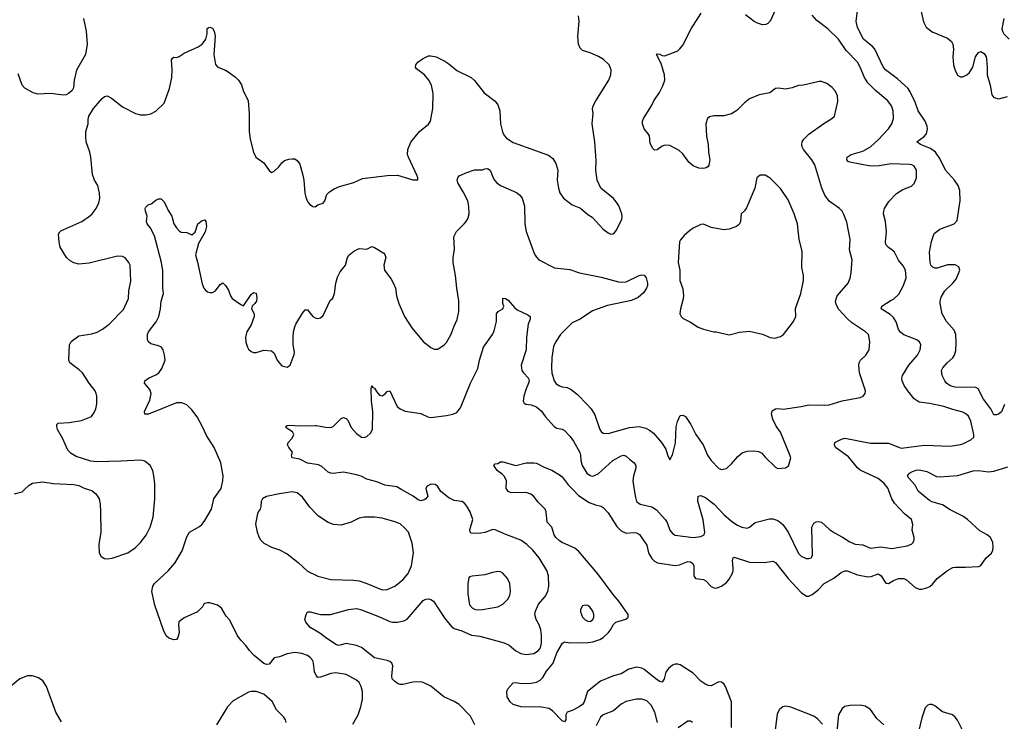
# Model space of a CAD drawing. Header units: inches. Extents: x 1771504 to 1971212, y 471788 to 643615.
# Tile 383 of 587: x 1877689 to 1885352, y 568198 to 573660. Entities that reach past the tile are written whole.
import ezdxf

# ---------------------------------------------------------------- set-up
doc = ezdxf.new("R2010")
doc.units = ezdxf.units.IN
doc.header["$MEASUREMENT"] = 0
for name, color, linetype in [('B8576', 7, 'Continuous'), ('B8577', 7, 'Continuous'), ('B8586', 7, 'Continuous'), ('B8587', 7, 'Continuous')]:
    doc.layers.add(name, color=color, linetype=linetype)

msp = doc.modelspace()

# ---------------------------------------------------------------- linework, layer by layer
at = {"layer": 'B8576', "color": 5}
for points, elevation in [([(1877650, 569968.7), (1877710, 569986), (1877724.8, 570000)], 480), ([(1878233.7, 570000), (1878250, 569994.8), (1878281, 569970), (1878306.8, 569930), (1878314.8, 569890), (1878318.8, 569830), (1878320.7, 569670), (1878305.8, 569574.2), (1878307.7, 569510), (1878322.5, 569482.5), (1878350, 569466), (1878370, 569462.8), (1878410, 569467.7), (1878530, 569510.7), (1878589.2, 569550), (1878630, 569590.7), (1878673.6, 569646.4), (1878704.2, 569710), (1878727.2, 569787.2), (1878740.5, 569930), (1878740.6, 570000)], 480), ([(1880000, 568551.3), (1879996, 568556), (1879984.7, 568584.7), (1879976.8, 568650), (1879970, 568672.3), (1879950, 568696.2), (1879930, 568709.6), (1879885.6, 568725.6), (1879830, 568732.8), (1879770, 568724), (1879710, 568699.7), (1879668.7, 568691.3), (1879630, 568643.6), (1879610, 568640.5), (1879590, 568649.7), (1879514, 568710), (1879477, 568750), (1879450, 568789.2), (1879409.3, 568830), (1879382, 568870), (1879324.8, 568984.8), (1879297.5, 569017.5), (1879259.3, 569079.3), (1879230, 569102), (1879170, 569122), (1879150, 569122), (1879130, 569115.3), (1879122, 569110), (1879112, 569090), (1879072, 569050), (1878970, 569004), (1878926.8, 568973.2), (1878924.7, 568950), (1878930.8, 568890), (1878921, 568850), (1878910, 568835.3), (1878890, 568833.2), (1878850, 568845.1), (1878830, 568864.5), (1878807.9, 568908), (1878742, 569102), (1878719, 569210), (1878725.6, 569250), (1878737.4, 569270), (1878848.6, 569371.4), (1878897.2, 569430), (1878953.2, 569526.8), (1878990, 569634), (1879009.8, 569670.2), (1879090, 569715.5), (1879110, 569733.4), (1879130, 569762), (1879181.3, 569850), (1879200.7, 569930), (1879249.4, 570000)], 460), ([(1880000, 569812.1), (1879946.3, 569866.3), (1879890, 569944.5), (1879850, 569977), (1879810, 569984.5), (1879712, 569970), (1879610.3, 569949.7), (1879579.3, 569930), (1879567.4, 569910), (1879566.7, 569870), (1879561.6, 569850), (1879544.9, 569830), (1879536.7, 569803.3), (1879525.8, 569734.2), (1879537.3, 569670), (1879550, 569635.5), (1879564.4, 569610), (1879590, 569585.5), (1879650, 569552.9), (1879710, 569532.7), (1879770, 569501.5), (1879855.3, 569435.3), (1879930, 569366.4), (1880000, 569333.1)], 460), ([(1880000, 568899.9), (1879950, 568927.8), (1879915.3, 568970), (1879908.7, 568990), (1879919, 569030), (1879930, 569050.8), (1879950, 569050.7), (1880000, 569038.4)], 440), ([(1878014.3, 568194.3), (1877971.2, 568270), (1877897, 568470), (1877870, 568513.2), (1877836.6, 568536.6), (1877790, 568552.3), (1877750, 568552.3), (1877690.4, 568529.6), (1877618, 568470)], 480), ([(1879764, 568190), (1879759, 568210), (1879744, 568230), (1879687, 568287), (1879653.4, 568353.4), (1879589.6, 568409.6), (1879531, 568431), (1879490, 568431.1), (1879470, 568424.7), (1879350, 568358.7), (1879307.4, 568310), (1879221.6, 568170)], 480)]:
    msp.add_lwpolyline(points, dxfattribs=dict(at, elevation=elevation))
at = {"layer": 'B8577', "color": 5}
for points, elevation in [([(1878184.9, 573670), (1878207.2, 573570), (1878215.8, 573470), (1878200.5, 573390), (1878132.8, 573267.2), (1878114, 573190), (1878108.5, 573130), (1878098.4, 573110), (1878070, 573084.7), (1878050, 573075.8), (1878030, 573074), (1877930, 573086.4), (1877830, 573079.7), (1877793.2, 573090), (1877730, 573127.3), (1877709.8, 573149.8), (1877678.8, 573238.8)], 480), ([(1878740.6, 570000), (1878740.7, 570050), (1878734.5, 570110), (1878725.2, 570150), (1878704, 570190), (1878663.2, 570223.2), (1878632.1, 570232.1), (1878477.7, 570222.3), (1878290, 570218), (1878243.8, 570223.8), (1878130, 570259.7), (1878090, 570283.5), (1878064.7, 570310), (1878022.4, 570402.4), (1877984.7, 570470), (1877978.7, 570490), (1877979.5, 570510), (1877990, 570520.5), (1878074.7, 570525.3), (1878170, 570540.5), (1878249.3, 570570.7), (1878270, 570602), (1878281.2, 570630), (1878289.1, 570670.9), (1878289.2, 570730), (1878285.2, 570750), (1878277.2, 570770), (1878229.6, 570829.7), (1878177, 570910), (1878153.5, 570933.5), (1878080.5, 570990), (1878071, 571011), (1878077.6, 571130), (1878090, 571155.8), (1878150, 571199.3), (1878250, 571215.3), (1878292.3, 571227.7), (1878332.7, 571250), (1878386.6, 571290), (1878496.2, 571403.8), (1878537, 571490), (1878537.6, 571550), (1878554.2, 571625.8), (1878549.6, 571750), (1878539.5, 571770), (1878510, 571806.6), (1878490, 571816.2), (1878450, 571820.5), (1878230, 571764), (1878150, 571756.4), (1878110, 571766.9), (1878082.6, 571782.6), (1878053.5, 571810), (1878004.5, 571890), (1877996, 571930), (1877992, 571990), (1878000.9, 572010), (1878010, 572016.4), (1878172.3, 572090), (1878232.3, 572130), (1878254.5, 572150), (1878284.5, 572190), (1878305.8, 572234.2), (1878314, 572270), (1878311.8, 572310), (1878296.9, 572370), (1878271, 572411), (1878255.5, 572455.5), (1878242.4, 572590), (1878234.7, 572630), (1878207.8, 572710), (1878204.2, 572750), (1878203.5, 572790), (1878223, 572850), (1878222.7, 572882.7), (1878228.2, 572908.2), (1878263.4, 572970), (1878330, 573046), (1878350, 573062), (1878370, 573068.4), (1878404.9, 573050), (1878490, 572981.6), (1878590, 572930.4), (1878630, 572920.4), (1878670, 572919.3), (1878710, 572928.2), (1878750, 572948), (1878814, 573010), (1878854.8, 573125.2), (1878872.6, 573210), (1878876, 573270), (1878871.8, 573348.2), (1878878.6, 573361.4), (1878890, 573367.7), (1878910, 573366.4), (1878930, 573374.4), (1878970, 573398.7), (1879079, 573450), (1879109.6, 573470.4), (1879139.3, 573510), (1879149.1, 573549.1), (1879148.7, 573591.3), (1879160.4, 573599.6), (1879170, 573602), (1879190, 573594), (1879202, 573570), (1879210.9, 573530.9), (1879199.5, 573390), (1879212.5, 573312.5), (1879231, 573290), (1879290, 573266.7), (1879319.1, 573250), (1879370, 573212.4), (1879392.7, 573190), (1879414.4, 573154.4), (1879428.4, 573110), (1879468.5, 573030), (1879474.9, 572930), (1879475.8, 572790), (1879482.4, 572730), (1879508.5, 572628.5), (1879526.8, 572590), (1879590, 572546.8), (1879630, 572486), (1879650, 572471), (1879670, 572480.7), (1879705.3, 572514.7), (1879730, 572547.3), (1879750, 572563), (1879784.8, 572575.2), (1879810, 572577.3), (1879830, 572576.3), (1879850, 572564.9), (1879870, 572536), (1879893.1, 572450), (1879901.7, 572410), (1879908.4, 572310), (1879917.5, 572277.5), (1879930, 572244.7), (1879945.2, 572225.2), (1879970, 572206.8), (1879990, 572204.7), (1880000, 572211.3)], 480), ([(1879249.4, 570000), (1879256.3, 570010), (1879270, 570072), (1879273.3, 570110), (1879253.6, 570210), (1879203, 570330), (1879142.3, 570422.3), (1879112.8, 570490), (1879070, 570567.8), (1879030, 570622.4), (1878990, 570663), (1878950, 570678.5), (1878910, 570677.3), (1878690.8, 570590), (1878664, 570590), (1878661.6, 570610), (1878702.3, 570697.7), (1878712.9, 570750), (1878701.6, 570781.6), (1878662, 570830), (1878664.5, 570850), (1878690.9, 570869.1), (1878750, 570895.3), (1878772.3, 570910), (1878795.2, 570944.8), (1878820.9, 571010), (1878817, 571050), (1878805.1, 571090), (1878791.8, 571110), (1878770, 571122), (1878710, 571137.7), (1878690, 571155.6), (1878684.2, 571170), (1878684.4, 571210), (1878692, 571230), (1878751.1, 571308.9), (1878773.5, 571350), (1878786, 571410), (1878790.8, 571470), (1878808.5, 571530), (1878803.7, 571570), (1878804.2, 571704.2), (1878792.9, 571770), (1878737.6, 571977.6), (1878703.8, 572043.8), (1878681.2, 572070), (1878677.2, 572090), (1878681.2, 572130), (1878669.4, 572170.6), (1878666.6, 572190), (1878670, 572202), (1878690, 572218), (1878713.6, 572226.4), (1878750, 572256), (1878770, 572264.7), (1878790, 572264.7), (1878810, 572244.7), (1878830, 572211), (1878841.1, 572181.1), (1878873, 572130), (1878890, 572071.3), (1878910, 572038.8), (1878930, 572016), (1878946.2, 572006.2), (1878990, 572004), (1879030, 571986), (1879054.8, 572005.2), (1879075.3, 572070), (1879110, 572098), (1879130, 572102), (1879138, 572090), (1879142.8, 572050), (1879133.4, 572010), (1879080.9, 571919.1), (1879056.4, 571830), (1879073.8, 571773.8), (1879110, 571604.7), (1879123, 571570), (1879134.2, 571554.2), (1879150, 571543), (1879170, 571535.5), (1879190, 571536.3), (1879213.2, 571550), (1879250, 571598), (1879270, 571612), (1879290, 571592), (1879314.2, 571554.2), (1879330.6, 571510), (1879342.8, 571490), (1879410, 571442), (1879430, 571434), (1879490, 571521), (1879510, 571536), (1879530, 571531), (1879535.8, 571495.8), (1879532.4, 571470), (1879519.1, 571450), (1879497.3, 571430), (1879493, 571410), (1879513.7, 571370), (1879514.9, 571350), (1879490, 571285.2), (1879456.4, 571230), (1879446.7, 571190), (1879448.5, 571150), (1879461.6, 571110), (1879470, 571094.8), (1879490, 571077.3), (1879510, 571070.7), (1879530, 571070.8), (1879590, 571086.8), (1879650, 571082.8), (1879670, 571064.7), (1879693.4, 571010), (1879710, 570986.8), (1879730, 570966.8), (1879770, 570956), (1879794, 570970), (1879825.8, 571054.2), (1879827.8, 571072.2), (1879818.9, 571130), (1879817.4, 571190), (1879821.1, 571230), (1879831.1, 571270), (1879838.9, 571290), (1879890, 571374.8), (1879910, 571401), (1879930, 571401), (1879971.3, 571350), (1879990, 571338.8), (1880000, 571336.8)], 460), ([(1880000, 570197.8), (1879930, 570207.4), (1879870, 570238.4), (1879808.7, 570250), (1879805.2, 570270), (1879813.2, 570293.2), (1879784, 570330), (1879774, 570350), (1879778, 570370), (1879810, 570402), (1879822, 570430), (1879812.9, 570452.9), (1879770, 570478), (1879758, 570490), (1879770, 570502), (1879790, 570504.7), (1879870, 570498.7), (1879990, 570502.3), (1880000, 570500.4)], 440), ([(1877724.8, 570000), (1877763.5, 570036.5), (1877790, 570053.4), (1877870, 570061.7), (1877948.7, 570048.7), (1878110, 570043), (1878150, 570033.4), (1878190, 570014), (1878233.7, 570000)], 480)]:
    msp.add_lwpolyline(points, dxfattribs=dict(at, elevation=elevation))
at = {"layer": 'B8586', "color": 5}
for points, elevation in [([(1880000, 569038.4), (1880030, 569031), (1880109.3, 569030.7), (1880248, 569070), (1880310, 569076), (1880350, 569066.3), (1880490, 569012.6), (1880570, 568975), (1880590.8, 568969.2), (1880630, 568969.2), (1880678.9, 568981.1), (1880705.8, 568994.2), (1880830, 569138), (1880850, 569150.5), (1880870, 569150.6), (1880890, 569146), (1880910, 569132.7), (1880998.3, 568998.3), (1881053.2, 568933.1), (1881070, 568922.2), (1881130, 568903.9), (1881206, 568870), (1881270, 568860.4), (1881460.5, 568810), (1881498.7, 568790), (1881550, 568746.3), (1881590, 568725.5), (1881630, 568719.7), (1881690, 568727.2), (1881728, 568750), (1881742.7, 568770), (1881750.7, 568810), (1881749.8, 568870), (1881744.2, 568910), (1881731.8, 568950), (1881708.9, 568990), (1881698.9, 569030), (1881703.7, 569056.3), (1881727.4, 569110), (1881778.3, 569170), (1881798.3, 569210), (1881806, 569250), (1881804.4, 569330), (1881791.6, 569371.6), (1881730.9, 569470), (1881682.6, 569530), (1881635.7, 569575.7), (1881589.2, 569609.2), (1881472.6, 569652.6), (1881390, 569689.6), (1881370, 569691.8), (1881311.2, 569668.8), (1881277.8, 569662.2), (1881230, 569659.8), (1881204.1, 569664.1), (1881195.1, 569670), (1881193, 569690), (1881214.7, 569770), (1881194.2, 569830), (1881170, 569873.6), (1881150, 569897.6), (1881130, 569909.6), (1881070, 569918.3), (1881030, 569938.5), (1880966.7, 569986.7), (1880958.4, 570000)], 440), ([(1880852.9, 570000), (1880864.9, 569950), (1880850.6, 569930), (1880838.3, 569921.7), (1880810, 569914.5), (1880790, 569922), (1880752.3, 569950), (1880664.3, 570000)], 440), ([(1883229.8, 568150), (1883229.7, 568350), (1883183, 568470), (1883170, 568489.5), (1883150, 568503.6), (1883130, 568505.6), (1883070, 568474.5), (1883050, 568476.2), (1883030, 568485.6), (1882990, 568511.3), (1882930, 568572.8), (1882830, 568636.9), (1882810, 568643.6), (1882790, 568642.9), (1882770, 568635.6), (1882738, 568610), (1882719, 568581), (1882705.3, 568530), (1882690, 568503.7), (1882670, 568507.8), (1882650, 568521), (1882550, 568602.2), (1882530, 568613.3), (1882490, 568619.4), (1882430, 568604.6), (1882370, 568569.1), (1882310, 568553.2), (1882210.4, 568510), (1882108.8, 568430), (1882082.6, 568350), (1882070, 568329.7), (1882043, 568310), (1881990, 568282.4), (1881950.5, 568269.5), (1881940.7, 568250), (1881938.8, 568210), (1881930, 568195.3), (1881910, 568201.2), (1881837.3, 568277.3), (1881810, 568297.7), (1881750, 568308.2), (1881591.2, 568311.2), (1881529.5, 568330), (1881507.3, 568350), (1881482.7, 568390), (1881481.2, 568430), (1881489.4, 568450.6), (1881530, 568498), (1881550, 568501), (1881593.7, 568493.7), (1881670, 568494.3), (1881710, 568502.6), (1881741, 568519), (1881760.6, 568539.4), (1881789.8, 568590), (1881841.6, 568650), (1881870, 568731.8), (1881912.9, 568807.1), (1881930, 568816.4), (1881970.3, 568810.3), (1882110, 568811.3), (1882150, 568817.5), (1882203.8, 568836.2), (1882230, 568851.4), (1882272.2, 568890), (1882288.3, 568910), (1882310, 568952.2), (1882327.8, 568970), (1882407.1, 568992.9), (1882425.1, 569010), (1882425.1, 569030), (1882352.8, 569132.8), (1882306.7, 569186.7), (1882187.7, 569347.7), (1882039.5, 569519.5), (1882010, 569547), (1881910, 569589.6), (1881890, 569602.4), (1881863, 569630), (1881849.7, 569650), (1881830, 569709.4), (1881794, 569750), (1881787, 569830), (1881777.6, 569850), (1881723.3, 569903.3), (1881690, 569949.6), (1881666.6, 569966.6), (1881630, 569980.9), (1881530, 569976.3), (1881510, 569978.7), (1881490, 569987.8), (1881482.1, 570000)], 420), ([(1881995.5, 570000), (1882036.9, 569956.9), (1882121.7, 569901.7), (1882170, 569882.7), (1882213.3, 569873.3), (1882230, 569864), (1882270, 569822), (1882336.1, 569716.1), (1882370, 569680.2), (1882410, 569663), (1882470, 569669.1), (1882490, 569666), (1882513.1, 569653.1), (1882570, 569570.7), (1882583.6, 569510), (1882592.6, 569492.6), (1882610, 569465.3), (1882630, 569445.3), (1882653.4, 569433.4), (1882790, 569411.6), (1882823.1, 569416.9), (1882890, 569442.7), (1882910, 569441.1), (1882927.9, 569427.9), (1882935.6, 569410), (1882934.9, 569330), (1882948.2, 569310), (1883010, 569301.6), (1883030, 569292.3), (1883070, 569247.9), (1883090, 569238.2), (1883110, 569236.2), (1883150, 569250.2), (1883190, 569278.5), (1883210, 569304.6), (1883233.5, 569346.5), (1883240.6, 569370), (1883242.9, 569390), (1883237.4, 569450), (1883240.9, 569470), (1883250, 569477.1), (1883370, 569438.3), (1883484.7, 569435.3), (1883550, 569445.5), (1883570, 569434.9), (1883670, 569311.3), (1883770, 569201.1), (1883812.8, 569172.7), (1883830, 569173.4), (1883855.6, 569184.4), (1883900, 569220), (1883950, 569270.2), (1884026, 569314), (1884082.9, 569357.1), (1884110, 569369.1), (1884130, 569371.1), (1884210, 569338.6), (1884290, 569322.4), (1884315, 569325), (1884370, 569345.3), (1884390, 569334.4), (1884430, 569274.9), (1884450, 569270.4), (1884490, 569294.6), (1884529.2, 569310), (1884570, 569310.3), (1884590, 569300.9), (1884659.2, 569239.2), (1884688.4, 569228.4), (1884710, 569228.2), (1884750, 569236.8), (1884772.7, 569247.3), (1884794.2, 569265.8), (1884830, 569311.2), (1884910, 569372.3), (1884950, 569394.7), (1884970, 569399.6), (1885050, 569398), (1885150, 569404.2), (1885168.8, 569411.2), (1885209.7, 569470), (1885251.4, 569508.6), (1885261.5, 569530), (1885265.5, 569554.5), (1885263.1, 569590), (1885244, 569630), (1885218, 569650), (1885161.1, 569681.1), (1885066.2, 569770), (1885030, 569796.2), (1884930, 569845.3), (1884870, 569884), (1884788, 569908), (1884770, 569918.5), (1884681.7, 569990), (1884676.6, 570000)], 420), ([(1882472.2, 570000), (1882481.1, 569941.1), (1882490.2, 569910.2), (1882517.3, 569890), (1882610, 569868.2), (1882645.2, 569845.2), (1882713.1, 569770), (1882727, 569747), (1882750, 569686.4), (1882770, 569660.3), (1882790, 569647.4), (1882930, 569628.4), (1882990, 569637.7), (1883015.1, 569650), (1883020.4, 569670), (1883019.3, 569690), (1883007.7, 569767.7), (1882966.6, 569913.4), (1882968.6, 569951.4), (1882990, 569956.5), (1883030, 569938.5), (1883092.9, 569890), (1883170, 569808), (1883230, 569755.5), (1883270, 569727.7), (1883310, 569708.9), (1883350, 569701.1), (1883370, 569708.5), (1883413.9, 569746.1), (1883525.4, 569774.6), (1883550, 569775), (1883590, 569761.1), (1883627.9, 569730), (1883669, 569670), (1883750, 569504.9), (1883770, 569483.8), (1883810, 569465.5), (1883830, 569464.9), (1883849.4, 569470.6), (1883859.5, 569490), (1883853.3, 569710), (1883870, 569740.5), (1883888.4, 569751.6), (1883905.3, 569754.7), (1883930, 569748.5), (1883991.1, 569691.1), (1884030, 569665.2), (1884093.1, 569633.1), (1884150, 569595.3), (1884190, 569578), (1884251.6, 569571.5), (1884310, 569545.3), (1884390, 569556.5), (1884476.2, 569543.8), (1884595.5, 569564.5), (1884630, 569578), (1884642, 569590), (1884649, 569610), (1884649.2, 569630), (1884633.6, 569686.4), (1884639, 569730), (1884629.3, 569770), (1884574.8, 569814.8), (1884497.4, 569897.4), (1884477.6, 569930), (1884451, 570000)], 440), ([(1880000, 569333.1), (1880010, 569328.4), (1880110, 569302.6), (1880290, 569296.9), (1880330, 569291.4), (1880390, 569271.5), (1880510, 569220.9), (1880550, 569224.6), (1880610, 569251.7), (1880670, 569298.9), (1880713.1, 569350), (1880737.4, 569410), (1880752.9, 569510), (1880744.7, 569584.7), (1880714, 569670), (1880684.9, 569704.9), (1880650, 569734.7), (1880610, 569751.5), (1880510, 569780.7), (1880450, 569787.3), (1880370, 569787), (1880330, 569779.5), (1880270, 569749.3), (1880190, 569724.5), (1880130.4, 569729.6), (1880090, 569746), (1880015.9, 569795.9), (1880000, 569812.1)], 460), ([(1881231.9, 568171.9), (1881198.2, 568238.2), (1881110, 568328.2), (1881070, 568352.4), (1880990, 568389.6), (1880890, 568473.3), (1880830, 568500.7), (1880810, 568505.1), (1880750, 568502.9), (1880670, 568484.5), (1880650, 568485.8), (1880630, 568493.7), (1880605, 568510), (1880587.7, 568530), (1880584.5, 568550), (1880592.6, 568630), (1880585.1, 568650), (1880570, 568665.1), (1880550, 568672.8), (1880450, 568692), (1880350, 568771.9), (1880309.8, 568789.8), (1880230, 568804.8), (1880170, 568789.8), (1880150, 568795.4), (1880068.3, 568850), (1880025.6, 568885.6), (1880000, 568899.9)], 440), ([(1880282.6, 568177.4), (1880323.5, 568250), (1880344.5, 568310), (1880358, 568370), (1880357.7, 568430), (1880347.8, 568470), (1880330, 568499.5), (1880310, 568519.6), (1880230, 568563.5), (1880150, 568576.4), (1880110, 568571.8), (1880030, 568542.6), (1880010, 568539.5), (1880000, 568551.3)], 460), ([(1882652.1, 568190), (1882630.9, 568270), (1882603.3, 568323.3), (1882570, 568357.4), (1882530, 568371.1), (1882490, 568371), (1882410, 568353.5), (1882370, 568331.1), (1882310, 568280.4), (1882228.8, 568250), (1882210.1, 568229.8), (1882175.7, 568164.3)], 440), ([(1883937, 568177), (1883898.3, 568218.3), (1883870, 568238.2), (1883690, 568308.7), (1883650, 568316), (1883627.3, 568310), (1883601.3, 568290), (1883583.7, 568256.3), (1883565.3, 568110)], 420), ([(1884413.3, 568170), (1884360.3, 568220.3), (1884310, 568289.7), (1884270, 568316.9), (1884230, 568323.5), (1884150, 568321.5), (1884110, 568312.6), (1884090, 568298.7), (1884062.2, 568250), (1884044.9, 568095.1)], 420), ([(1885025.3, 568130), (1884986.8, 568206.8), (1884970, 568231.1), (1884947.8, 568247.8), (1884870, 568271.1), (1884810, 568318), (1884790, 568328), (1884770, 568329.6), (1884756, 568324), (1884735.4, 568304.6), (1884710, 568226.6), (1884683.6, 568116.4)], 420), ([(1882925.2, 568190), (1882910, 568198.4), (1882890, 568198.4), (1882812.9, 568147.1)], 440)]:
    msp.add_lwpolyline(points, dxfattribs=dict(at, elevation=elevation))
for points, elevation in [([(1881410, 569363.7), (1881370, 569357), (1881310, 569338.7), (1881210.5, 569329.5), (1881190, 569324), (1881184.1, 569315.9), (1881177.6, 569270), (1881176.5, 569190), (1881190, 569106), (1881210, 569080.7), (1881230, 569070.5), (1881250, 569065.5), (1881290, 569067.7), (1881410, 569090.8), (1881450, 569110.8), (1881489.3, 569150), (1881502.5, 569177.5), (1881509.4, 569210), (1881503.7, 569270), (1881486, 569310), (1881450, 569352.7), (1881430, 569362.7)], 460), ([(1882090, 569103.6), (1882070, 569097), (1882054, 569070), (1882053.7, 569050), (1882060.3, 569030), (1882070.4, 569010), (1882090, 568988.7), (1882110, 568977), (1882130, 568976.4), (1882149.7, 568990.3), (1882156.4, 569010), (1882157.2, 569030), (1882150, 569056), (1882130, 569085.1), (1882110, 569098.7)], 440)]:
    msp.add_lwpolyline(points, close=True, dxfattribs=dict(at, elevation=elevation))
at = {"layer": 'B8587', "color": 5}
for points, elevation in [([(1885354.3, 570665.7), (1885330, 570607), (1885306, 570590), (1885290, 570584.2), (1885270, 570584.5), (1885246, 570630), (1885190, 570705.1), (1885147.8, 570787.8), (1885130, 570797.7), (1884970, 570800.6), (1884930, 570809.9), (1884903.1, 570830), (1884887.7, 570850), (1884867.4, 570890), (1884864, 570930), (1884872.8, 570950), (1884906.3, 570990), (1884950, 571027), (1884963.9, 571050), (1884974.1, 571085.9), (1884978, 571150), (1884973.6, 571210), (1884962.6, 571242.6), (1884902.4, 571310), (1884867, 571370), (1884851.8, 571450), (1884851.8, 571470), (1884861, 571499), (1884889.3, 571550), (1884951.2, 571608.8), (1884978.3, 571641.7), (1885005.1, 571710), (1884996.6, 571736.6), (1884970, 571752.8), (1884910, 571752.1), (1884830, 571725.7), (1884810, 571725.1), (1884799.3, 571730), (1884780.5, 571750), (1884773.7, 571770), (1884769.8, 571850.2), (1884785.1, 571934.9), (1884804.7, 571995.2), (1884849.8, 572030.2), (1884960.9, 572070), (1884983.6, 572096.4), (1885007.9, 572250), (1885006, 572330), (1884991.8, 572370), (1884963.1, 572410), (1884894, 572490), (1884850, 572580.9), (1884815.2, 572630), (1884777.7, 572657.7), (1884699.5, 572690), (1884671.6, 572710), (1884728.5, 572751.5), (1884746.9, 572773.1), (1884753.6, 572810), (1884750.7, 572830.7), (1884735.6, 572870), (1884682.5, 572950), (1884658.5, 573018.5), (1884619.7, 573099.7), (1884603.7, 573123.7), (1884519.6, 573199.6), (1884426.3, 573270), (1884410, 573292.3), (1884345, 573430), (1884328.8, 573448.8), (1884254.7, 573510), (1884210, 573599.3), (1884198, 573650), (1884215.6, 573770)], 420), ([(1880000, 571336.8), (1880010, 571334.8), (1880030, 571338.8), (1880050, 571358.8), (1880106, 571474), (1880126.3, 571493.7), (1880138, 571530), (1880149.6, 571610), (1880163.8, 571656.2), (1880183.3, 571696.7), (1880225.2, 571750), (1880239.5, 571810), (1880250, 571826.8), (1880290, 571859.3), (1880330, 571878), (1880390, 571874.8), (1880430, 571894), (1880450, 571888), (1880522.3, 571842.3), (1880531.8, 571831.8), (1880537.6, 571810), (1880523.7, 571750), (1880528.2, 571710), (1880579.9, 571639.9), (1880602, 571602), (1880614.3, 571570), (1880621.7, 571510), (1880638.7, 571450), (1880683.7, 571350), (1880741.6, 571261.6), (1880830, 571155.5), (1880890, 571107.7), (1880915.9, 571095.9), (1880944.1, 571095.9), (1880993.2, 571130), (1881010, 571146.8), (1881047.9, 571212.1), (1881067.8, 571270), (1881094.5, 571325.5), (1881106.3, 571390), (1881108.1, 571471.9), (1881091.9, 571570), (1881082, 571670), (1881063.1, 571770), (1881063.5, 571810), (1881073.4, 571873.4), (1881068.4, 571970), (1881087.7, 572012.3), (1881149.6, 572070), (1881165.1, 572090), (1881175.6, 572110), (1881186.6, 572150), (1881185.9, 572205.9), (1881176.4, 572250), (1881141.5, 572321.5), (1881098.9, 572390), (1881093, 572410), (1881098.3, 572430), (1881110, 572443.7), (1881169.2, 572470.8), (1881230, 572491.3), (1881290, 572490.4), (1881310, 572500.3), (1881330, 572503.1), (1881350, 572488), (1881373.6, 572430), (1881384.7, 572410), (1881403.6, 572390), (1881432.4, 572370), (1881555.9, 572315.9), (1881578, 572298), (1881600.9, 572270), (1881618, 572210), (1881619.6, 572070), (1881631.2, 572011.2), (1881696.3, 571836.3), (1881710, 571810.7), (1881730, 571790.6), (1881852.5, 571727.5), (1881970, 571714.4), (1882046, 571690), (1882215.6, 571655.6), (1882350, 571618.9), (1882370, 571616), (1882410, 571620.3), (1882510, 571668.2), (1882530, 571673), (1882550.4, 571670.3), (1882564.9, 571650), (1882574.9, 571610), (1882574.9, 571590), (1882568, 571570), (1882545.1, 571534.9), (1882503.1, 571496.9), (1882450, 571475.6), (1882263.7, 571436.3), (1882147.3, 571392.7), (1882050, 571327.8), (1881990, 571300.5), (1881896.9, 571210), (1881858.9, 571150), (1881844.3, 571115.7), (1881831.1, 571030), (1881828.1, 570950), (1881831.5, 570910), (1881850, 570847.7), (1881865.4, 570825.4), (1881889.2, 570809.2), (1881910, 570801.7), (1881950, 570796.5), (1881981.5, 570781.5), (1882030, 570741.6), (1882105.5, 570665.5), (1882135.8, 570630), (1882164.2, 570584.2), (1882205.3, 570470), (1882214.6, 570454.6), (1882230, 570441.6), (1882270, 570438.7), (1882434.6, 570485.4), (1882510, 570492.2), (1882561.1, 570481.1), (1882590, 570466), (1882621.2, 570441.2), (1882684.9, 570370), (1882717.3, 570317.3), (1882730, 570272), (1882750, 570234), (1882770, 570272), (1882793.4, 570366.6), (1882798.3, 570490), (1882807.3, 570532.7), (1882830, 570578.8), (1882850, 570582.8), (1882870, 570570.7), (1882911.7, 570510), (1882952.4, 570432.4), (1883007.7, 570350), (1883042, 570270), (1883070.6, 570230), (1883130, 570167.7), (1883150, 570159.1), (1883190, 570166.8), (1883230, 570202.8), (1883278.9, 570261.1), (1883312.2, 570287.7), (1883350, 570301.1), (1883403.1, 570303.1), (1883439, 570299), (1883464.7, 570284.7), (1883490, 570254), (1883570, 570176), (1883590, 570166.8), (1883650, 570170.8), (1883671.6, 570188.4), (1883678, 570202), (1883689.3, 570249.3), (1883686.3, 570266.3), (1883611.1, 570450), (1883576, 570496), (1883549.7, 570550), (1883539.5, 570590), (1883545.1, 570614.9), (1883570.8, 570630.8), (1883590, 570634), (1883630, 570628.5), (1883667.5, 570632.5), (1883770, 570648), (1883830, 570663), (1883950, 570659.5), (1883990, 570663.1), (1884090, 570692.2), (1884230, 570719.1), (1884253.2, 570730), (1884269.2, 570750), (1884272.7, 570770), (1884226, 570910), (1884218.4, 570970), (1884222, 570990), (1884232.7, 571010), (1884274, 571050), (1884299, 571090), (1884304, 571156), (1884294.5, 571210), (1884272.3, 571230), (1884162.5, 571302.5), (1884130.6, 571330.6), (1884063.4, 571403.4), (1884044.1, 571444.1), (1884038.5, 571470), (1884049.8, 571510.2), (1884137, 571610), (1884151.2, 571648.8), (1884159.7, 571690), (1884166.6, 571790), (1884146.6, 571870), (1884151.2, 571950), (1884125.1, 572085.1), (1884104.1, 572144.1), (1884089.6, 572169.6), (1884069.6, 572189.6), (1883990, 572247.3), (1883955, 572295), (1883930.9, 572350), (1883878.3, 572530), (1883854, 572570), (1883789.6, 572650), (1883778.7, 572670), (1883775.1, 572690), (1883779.6, 572710), (1883791, 572729), (1883830, 572770.5), (1883947, 572853), (1884009.2, 572890), (1884029.3, 572910), (1884056.6, 573023.4), (1884053.6, 573070), (1884033.6, 573110), (1884012.2, 573132.2), (1883970, 573162.9), (1883930, 573178), (1883910, 573178), (1883790, 573149.6), (1883750, 573147), (1883702, 573130), (1883650, 573119.3), (1883593.2, 573126.8), (1883570, 573124.5), (1883527.9, 573092.1), (1883444.5, 573075.5), (1883370, 573044.5), (1883330, 573013.3), (1883270, 572952.4), (1883230, 572927.4), (1883170, 572910.9), (1883090, 572912.6), (1883057, 572903), (1883040.7, 572890), (1883028, 572850), (1883033.5, 572753.5), (1883048.2, 572690), (1883050.5, 572630), (1883059.5, 572570), (1883052.5, 572527.5), (1883044.9, 572515.1), (1883032.7, 572507.3), (1883010, 572502.9), (1882975.8, 572504.2), (1882930, 572522), (1882896.9, 572550), (1882850, 572616), (1882822.7, 572642.7), (1882750, 572680.9), (1882710, 572683.7), (1882690, 572675.1), (1882650, 572646), (1882630, 572645.2), (1882616.6, 572656.6), (1882596.6, 572696.6), (1882590, 572755.3), (1882583.7, 572770), (1882549.5, 572810), (1882537, 572850), (1882536.2, 572870), (1882542.9, 572890), (1882605.6, 572990), (1882624.2, 573030), (1882667.5, 573092.5), (1882694.2, 573145.8), (1882709.7, 573190), (1882708.2, 573230), (1882680.5, 573320.5), (1882646, 573390), (1882650, 573394), (1882670, 573392.7), (1882690, 573380.7), (1882710, 573378), (1882810, 573418.4), (1882827.4, 573432.6), (1882850, 573462), (1882913.7, 573590), (1882991.6, 573710)], 460), ([(1880000, 572211.3), (1880010, 572218), (1880050, 572231.3), (1880064, 572250), (1880080.8, 572299.2), (1880100.7, 572319.3), (1880136.8, 572343.2), (1880177.8, 572362.2), (1880290, 572393.8), (1880357, 572423), (1880550, 572446.7), (1880630, 572450.4), (1880750, 572414.8), (1880787.3, 572412.7), (1880788.7, 572430), (1880781.2, 572450), (1880714.3, 572590), (1880708.4, 572610), (1880709.7, 572650), (1880734.1, 572705.9), (1880800.5, 572790), (1880871.9, 572848.1), (1880886, 572870), (1880904, 572970), (1880907, 573087), (1880894.7, 573150), (1880873.7, 573190), (1880839.7, 573230), (1880778.6, 573278.6), (1880769.7, 573290), (1880771.1, 573310), (1880788.4, 573330), (1880824.3, 573355.7), (1880870, 573378), (1880890, 573380.2), (1880930, 573370.2), (1880997.5, 573337.5), (1881030, 573315.8), (1881090, 573263.7), (1881203.1, 573210), (1881227.7, 573187.7), (1881303.8, 573090), (1881390, 573025.3), (1881410, 572998), (1881424.9, 572950), (1881431.7, 572850), (1881446.4, 572786.4), (1881458.9, 572758.9), (1881478, 572738), (1881530, 572705.3), (1881805.5, 572605.5), (1881838.9, 572578.9), (1881862, 572542), (1881877, 572490), (1881873, 572410), (1881882, 572350), (1881893.2, 572313.2), (1881921, 572270), (1881990, 572219.1), (1882052.4, 572192.4), (1882110, 572144), (1882144.1, 572124.1), (1882230, 572030.7), (1882270, 572000.7), (1882290, 571990.8), (1882305.6, 571994.4), (1882318, 572002), (1882330, 572018), (1882374.7, 572105.3), (1882378.7, 572130), (1882376.4, 572150), (1882350.7, 572210.7), (1882330, 572243.6), (1882310, 572267.8), (1882212, 572350), (1882183.6, 572410), (1882172, 572488), (1882175.9, 572564.1), (1882164, 572710), (1882143.6, 572850), (1882152, 572930), (1882146.8, 572966.8), (1882152.3, 572990), (1882172, 573030), (1882274.5, 573190), (1882289.6, 573230), (1882292.3, 573270), (1882276, 573310), (1882232.3, 573350), (1882194.4, 573374.4), (1882130, 573402.3), (1882070, 573419.6), (1882050, 573439.3), (1882038.5, 573470), (1882033.1, 573530), (1882042.4, 573650), (1882038.7, 573690)], 480), ([(1883574.5, 573745.5), (1883530.2, 573649.8), (1883510.2, 573629.8), (1883496.3, 573623.7), (1883470, 573620.8), (1883430, 573632.3), (1883405.3, 573645.3), (1883337.1, 573697.1)], 440), ([(1884451, 570000), (1884447.2, 570010), (1884418, 570050), (1884370, 570087.8), (1884230, 570153.5), (1884210, 570171.1), (1884138.1, 570258.1), (1884038.4, 570330), (1884029.4, 570350), (1884033.2, 570370), (1884084.6, 570395.4), (1884110, 570402.6), (1884310, 570364.7), (1884450, 570362.6), (1884550, 570325.8), (1884730, 570348.3), (1884930, 570339.6), (1885010, 570352.2), (1885030, 570359.5), (1885092.3, 570390), (1885113.3, 570410), (1885115.1, 570430), (1885090, 570535.1), (1885072.8, 570572.8), (1885053, 570593), (1885030, 570605.4), (1884950, 570626.3), (1884882, 570650), (1884770, 570672.3), (1884690, 570682.4), (1884649.8, 570709.8), (1884601.3, 570770), (1884573.7, 570813.7), (1884557.4, 570850), (1884554.3, 570870), (1884558.9, 570890), (1884608.3, 570970), (1884675.1, 571050), (1884696.8, 571090), (1884702.2, 571130), (1884691.4, 571151.4), (1884670, 571168.4), (1884570, 571208.1), (1884546, 571226), (1884528.7, 571248.7), (1884510, 571307.6), (1884490, 571341.7), (1884464.6, 571364.6), (1884394.5, 571410), (1884399.3, 571430), (1884470, 571476.4), (1884490, 571484.9), (1884530, 571524.9), (1884568, 571590), (1884587.6, 571650), (1884582, 571710), (1884564, 571744), (1884527.3, 571787.3), (1884496.9, 571850), (1884477, 571870), (1884450, 571887.6), (1884429.7, 571910), (1884426.9, 571930), (1884435.4, 572010), (1884427.1, 572090), (1884410.9, 572150), (1884413.1, 572170), (1884420.4, 572190), (1884454.4, 572245.6), (1884513.6, 572306.4), (1884562.8, 572337.2), (1884630, 572364.9), (1884650, 572384), (1884669.6, 572430.4), (1884669.5, 572490), (1884650, 572520.9), (1884631.1, 572531.1), (1884614, 572534), (1884470, 572539.2), (1884377.7, 572522.3), (1884310, 572519.8), (1884148.7, 572550), (1884136.6, 572556.6), (1884126.6, 572570), (1884129.7, 572590.3), (1884161.2, 572610), (1884250, 572636.9), (1884309.6, 572670), (1884370, 572725.7), (1884449.6, 572810), (1884477.6, 572850), (1884489.6, 572890), (1884488, 572950), (1884474.3, 572990), (1884444.2, 573030), (1884348.5, 573108.5), (1884289.3, 573169.3), (1884264, 573210), (1884231.3, 573291.3), (1884210, 573329.6), (1884120.5, 573420.5), (1884062, 573510), (1883979.7, 573590), (1883893.8, 573653.8), (1883855.3, 573695.3)], 440), ([(1884704.8, 573724.8), (1884723.7, 573643.7), (1884742.5, 573602.5), (1884790, 573566.2), (1884910, 573515.6), (1884939.5, 573490), (1884951.1, 573471.1), (1884957.5, 573430), (1884951.8, 573370), (1884957.1, 573310), (1884970, 573266), (1884990, 573225.2), (1885010, 573214.7), (1885030, 573215.8), (1885059.6, 573230), (1885080.5, 573250), (1885106, 573290), (1885126.3, 573370), (1885150, 573404), (1885170, 573413.4), (1885196.1, 573396.1), (1885210.4, 573370.4), (1885214.2, 573354.2), (1885219.2, 573290), (1885218, 573230), (1885241.2, 573150), (1885254.6, 573074.6), (1885270, 573054.8), (1885310, 573044.9), (1885376.6, 573063.4)], 420), ([(1885348.3, 573670), (1885332.7, 573590), (1885337.5, 573570), (1885349.2, 573550), (1885390, 573508.4)], 440), ([(1880000, 570500.4), (1880070, 570487), (1880110, 570484.4), (1880130, 570493.4), (1880190, 570556.3), (1880210, 570564), (1880230, 570556), (1880243, 570543), (1880270, 570486), (1880310, 570438.8), (1880350, 570410.8), (1880370, 570407.3), (1880390, 570414.8), (1880418.9, 570441.1), (1880436, 570470), (1880438.9, 570610), (1880426.2, 570690), (1880423.7, 570790), (1880430, 570810.5), (1880438, 570798), (1880450, 570790.8), (1880464.9, 570764.9), (1880490, 570736.3), (1880510, 570733), (1880533, 570747), (1880550, 570766.8), (1880570, 570771), (1880626.4, 570650), (1880650.7, 570630), (1880690, 570614), (1880810, 570595.8), (1880866, 570570), (1880890, 570564.4), (1881010, 570578.7), (1881059, 570590), (1881090, 570603.7), (1881120.4, 570639.6), (1881198.7, 570830), (1881255.2, 570944.8), (1881268.2, 571010), (1881298.7, 571110), (1881368, 571210), (1881381.5, 571238.5), (1881400.5, 571310), (1881399.3, 571370), (1881412.1, 571387.9), (1881449.4, 571410.6), (1881458, 571430), (1881449.3, 571450), (1881450, 571492), (1881470, 571490.7), (1881490, 571478), (1881540.2, 571420.2), (1881562, 571402), (1881643.7, 571363.7), (1881660.7, 571350), (1881663, 571330), (1881646.3, 571290), (1881632.3, 571187.7), (1881631.2, 571090), (1881592.8, 570970), (1881596.5, 570930), (1881610, 570910.4), (1881650, 570870.5), (1881653.6, 570850), (1881650.2, 570830), (1881630, 570786), (1881611.8, 570730), (1881608.7, 570690), (1881615.2, 570675.2), (1881627.1, 570667.1), (1881670, 570663.1), (1881710, 570647.2), (1881750, 570612.4), (1881780.3, 570570), (1881850, 570493.7), (1881870, 570481.7), (1881910, 570473.7), (1881925.3, 570465.2), (1881970, 570418.7), (1881999.2, 570379.2), (1882047.8, 570290), (1882053.4, 570270), (1882055.5, 570230), (1882066.9, 570190), (1882104.2, 570130), (1882130, 570111.7), (1882150, 570107.9), (1882190, 570126), (1882306, 570230), (1882370, 570266), (1882390, 570270.3), (1882410, 570262.4), (1882436.7, 570236.7), (1882471.9, 570211.9), (1882484.9, 570190), (1882484.4, 570170), (1882466.4, 570110), (1882461.7, 570070), (1882472.2, 570000)], 440), ([(1880664.3, 570000), (1880623.3, 570023.3), (1880530, 570036.8), (1880470, 570063.5), (1880390, 570082.3), (1880346.2, 570106.2), (1880310, 570117.4), (1880210, 570137.4), (1880130, 570127.8), (1880110, 570129.6), (1880090, 570136.9), (1880041.6, 570181.6), (1880015.7, 570195.7), (1880000, 570197.8)], 440), ([(1881482.1, 570000), (1881475.6, 570010), (1881478.4, 570070), (1881463, 570103), (1881443.3, 570123.3), (1881404, 570150), (1881378, 570190), (1881390, 570202), (1881410, 570204.7), (1881430, 570218), (1881450, 570218), (1881550, 570191), (1881630, 570210.8), (1881690, 570210.8), (1881710, 570206.8), (1881770, 570176.3), (1881830, 570153), (1881890, 570118.4), (1881910, 570101.6), (1881958.6, 570038.6), (1881995.5, 570000)], 420), ([(1884676.6, 570000), (1884657.4, 570037.4), (1884609.6, 570090), (1884599.3, 570110), (1884614.5, 570130), (1884637, 570143), (1884666.7, 570153.3), (1884690, 570155.2), (1884750, 570143.6), (1884824.8, 570104.8), (1884850, 570101.8), (1884990, 570112), (1885110, 570148.2), (1885150, 570150.2), (1885230, 570141.8), (1885270, 570145.6), (1885380, 570180)], 420), ([(1880958.4, 570000), (1880939.6, 570030), (1880922.6, 570042.6), (1880890, 570045.6), (1880860.5, 570030), (1880850.5, 570010), (1880852.9, 570000)], 440)]:
    msp.add_lwpolyline(points, dxfattribs=dict(at, elevation=elevation))
at = {"layer": 'B8587', "color": 5, "elevation": 480}
msp.add_lwpolyline([(1883490, 572449.3), (1883450.9, 572449.1), (1883426.8, 572430), (1883410, 572348.7), (1883345.1, 572194.9), (1883330, 572172.3), (1883304, 572150), (1883298.7, 572090), (1883290.4, 572070), (1883280.5, 572059.5), (1883267.3, 572050), (1883210, 572030.8), (1883170, 572024.8), (1883070, 572042.2), (1883010, 572068), (1882990, 572065.6), (1882930, 572036.3), (1882902.4, 572017.6), (1882859.7, 571980.3), (1882832.5, 571947.5), (1882824.2, 571930), (1882813.2, 571770), (1882825.6, 571710), (1882827.1, 571630), (1882850, 571564.7), (1882854, 571510), (1882850, 571478), (1882830.6, 571410), (1882826.8, 571370), (1882836, 571350), (1882853.2, 571333.2), (1882910, 571304.9), (1882970, 571267.3), (1883010.7, 571250.7), (1883090, 571231), (1883110, 571230.8), (1883210, 571208), (1883290, 571228.5), (1883370, 571234.9), (1883470, 571213.4), (1883530, 571187.3), (1883570, 571182), (1883590, 571187.7), (1883610, 571194), (1883633.2, 571210), (1883712, 571310), (1883729.2, 571350), (1883727.2, 571412.8), (1883769.4, 571530), (1883789.3, 571630), (1883789.2, 571670), (1883777.2, 571730), (1883777.5, 571857.5), (1883755.1, 571950), (1883743.6, 572070), (1883715.6, 572150), (1883670, 572257.2), (1883610, 572346), (1883530, 572426)], close=True, dxfattribs=at)

doc.saveas('drawing.dxf')
